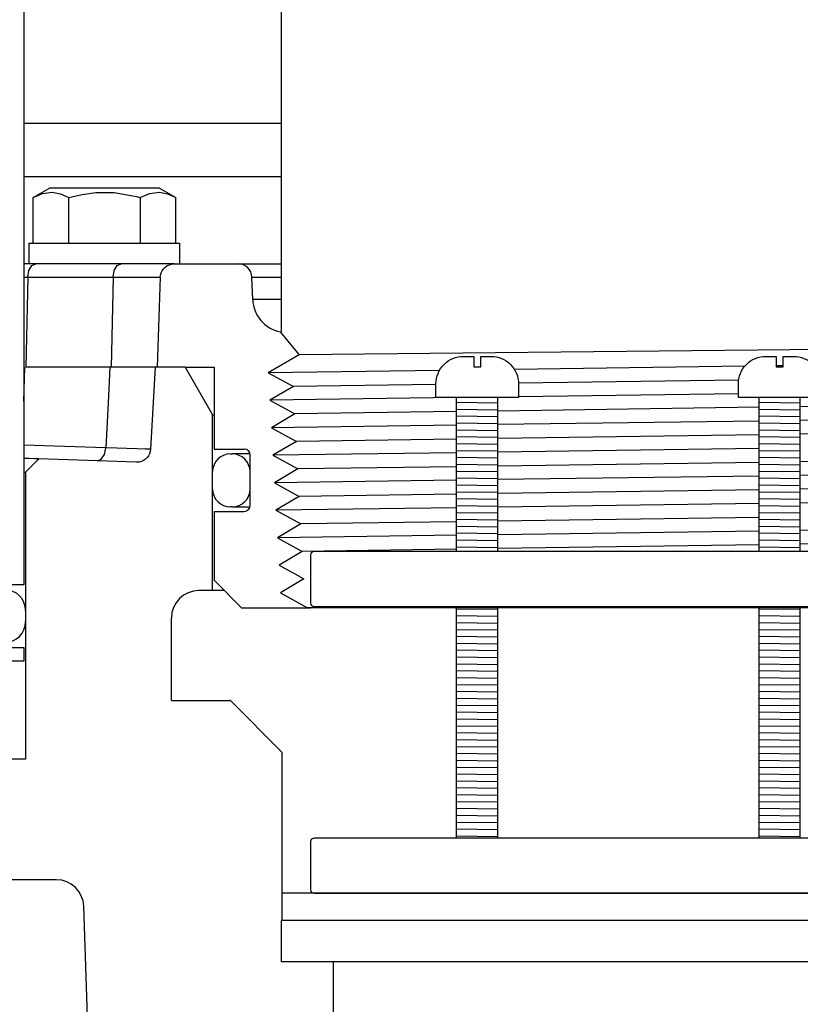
# Model space of a CAD drawing. Extents: x -169 to 6736, y -208 to 3022.
# Tile 263 of 656: x 1597.48 to 1601.03, y 969.82 to 974.29. Entities that reach past the tile are written whole.
import ezdxf

# ---------------------------------------------------------------- set-up
doc = ezdxf.new("R2010")
doc.units = 0
doc.header["$MEASUREMENT"] = 0
doc.header["$PDSIZE"] = 1
doc.layers.get('DEFPOINTS').update_dxf_attribs({"linetype": 'CONTINUOUS'})
for name, color, linetype in [('DIM', 3, 'CONTINUOUS'), ('GALV-4', 4, 'CONTINUOUS'), ('JACK-SCREW', 2, 'CONTINUOUS'), ('SPILL-BUCKET', 1, 'CONTINUOUS')]:
    doc.layers.add(name, color=color, linetype=linetype)
doc.styles.add('SIMPLEX', font='simplex')
doc.dimstyles.new('DIM64', dxfattribs={"dimscale": 64, "dimtxt": 0.09375, "dimasz": 0.09375, "dimexe": 0.0625, "dimexo": 0.0625, "dimgap": 0.046875, "dimtad": 1, "dimdec": 4, "dimzin": 3, "dimdsep": 46, "dimlunit": 4, "dimtxsty": 'SIMPLEX', "dimcen": 0, "dimclrd": 256, "dimclre": 256, "dimclrt": 256, "dimadec": 0, "dimazin": 0, "dimtfac": 1, "dimtdec": 4, "dimtmove": 0, "dimatfit": 3, "dimfxl": 1, "dimfrac": 2, "dimtolj": 1, "dimtzin": 0, "dimarcsym": 0})

# ---------------------------------------------------------------- blocks, each defined once
blk = doc.blocks.new('*D109')
at = {"layer": 'DEFPOINTS', "color": 0, "transparency": 16777216}
for p in [(1368.5861, 978.296), (2031.8114, 978.0147), (1368.5861, 700.5233)]:
    blk.add_point(p, dxfattribs=at)
at = {"layer": 'DIM', "lineweight": -2, "transparency": 16777216}
for p, q in [((1368.5861, 974.296), (1368.5861, 696.5233)), ((2031.8114, 974.0147), (2031.8114, 696.5233)), ((2025.8114, 700.5233), (1374.5861, 700.5233))]:
    blk.add_line(p, q, dxfattribs=at)
at = {"layer": 'DIM', "transparency": 16777216}
for points in [[(1374.5861, 701.5233), (1374.5861, 699.5233), (1368.5861, 700.5233)], [(2025.8114, 701.5233), (2025.8114, 699.5233), (2031.8114, 700.5233)]]:
    blk.add_solid(points, dxfattribs=at)
at = {"layer": 'DIM', "transparency": 16777216, "insert": (1700.1988, 708.0947), "char_height": 6, "attachment_point": 5, "style": 'SIMPLEX'}
blk.add_mtext('\\A1;55\'-3 1/4" (F.V. TANK SLAB)', dxfattribs=at)

msp = doc.modelspace()

# ---------------------------------------------------------------- linework, layer by layer
at = {"layer": 'GALV-4'}
msp.add_line((1598.67145, 974.36946), (1598.67145, 972.86965), dxfattribs=at)
at = {"layer": 'GALV-4', "linetype": 'Continuous'}
for p, q in [((1598.66794, 972.86965), (1598.73638, 972.78599)), ((1598.73638, 972.78599), (1598.75306, 972.7656)), ((1598.75306, 972.7656), (1598.61355, 972.6847)), ((1598.61355, 972.6847), (1598.7279, 972.62225)), ((1598.7279, 972.62225), (1598.62051, 972.55979)), ((1598.62051, 972.55979), (1598.73452, 972.49733)), ((1598.73452, 972.49733), (1598.62746, 972.43487)), ((1598.62746, 972.43487), (1598.74114, 972.37242)), ((1598.74114, 972.37242), (1598.63442, 972.30996)), ((1598.63442, 972.30996), (1598.74777, 972.2475)), ((1598.74777, 972.2475), (1598.64138, 972.18504)), ((1598.64138, 972.18504), (1598.75439, 972.12259)), ((1598.75439, 972.12259), (1598.64833, 972.06013)), ((1598.64833, 972.06013), (1598.76101, 971.99767)), ((1598.76101, 971.99767), (1598.65529, 971.93522)), ((1598.65529, 971.93522), (1598.76763, 971.87276)), ((1598.76763, 971.87276), (1598.66225, 971.8103)), ((1598.66225, 971.8103), (1598.77426, 971.74784)), ((1598.77426, 971.74784), (1598.66921, 971.68539)), ((1598.66921, 971.68539), (1598.79075, 971.61741)), ((1603.1795, 971.61741), (1598.79075, 971.61741))]:
    msp.add_line(p, q, dxfattribs=at)
at = {"layer": 'GALV-4', "color": 7, "linetype": 'Continuous'}
for p, q in [((1603.12495, 972.80962), (1598.75306, 972.7656)), ((1599.39085, 972.69521), (1598.61355, 972.6847)), ((1600.77711, 972.71396), (1599.73086, 972.69981)), ((1600.95115, 972.71631), (1600.9199, 972.71589)), ((1600.74921, 972.651), (1599.74968, 972.63678)), ((1599.37472, 972.63145), (1598.7279, 972.62225)), ((1599.46875, 972.57129), (1598.62051, 972.55979)), ((1600.74802, 972.58864), (1599.74972, 972.5751)), ((1600.84177, 972.5274), (1599.65597, 972.51048)), ((1602.21507, 972.54699), (1601.02927, 972.53007)), ((1599.46847, 972.5078), (1598.73452, 972.49733)), ((1602.21507, 972.48368), (1601.02927, 972.46755)), ((1599.46847, 972.44631), (1598.62746, 972.43487)), ((1600.84177, 972.465), (1599.65597, 972.44886)), ((1599.46847, 972.38283), (1598.74114, 972.37242)), ((1600.84177, 972.40248), (1599.65597, 972.38551)), ((1602.21507, 972.42214), (1601.02927, 972.40516)), ((1600.84177, 972.34008), (1599.65597, 972.3239)), ((1599.46847, 972.32134), (1598.63442, 972.30996)), ((1602.21507, 972.29728), (1601.02927, 972.28025)), ((1599.46847, 972.25785), (1598.74777, 972.2475)), ((1600.84177, 972.27756), (1599.65597, 972.26054)), ((1600.84177, 972.21516), (1599.65597, 972.19893)), ((1602.21507, 972.23395), (1601.02927, 972.21773)), ((1599.46847, 972.19636), (1598.64138, 972.18504)), ((1602.21507, 972.17242), (1601.02927, 972.15534)), ((1599.46847, 972.13287), (1598.75439, 972.12259)), ((1600.84177, 972.15265), (1599.65597, 972.13557)), ((1599.46847, 972.07139), (1598.64833, 972.06013)), ((1600.84177, 972.09024), (1599.65597, 972.07396)), ((1602.21507, 972.10909), (1601.02927, 972.09282)), ((1600.84177, 972.02773), (1599.65597, 972.0106)), ((1599.46847, 972.00789), (1598.76101, 971.99767)), ((1602.21507, 971.98423), (1601.02927, 971.96791)), ((1599.46847, 971.94641), (1598.65529, 971.93522)), ((1600.84177, 971.96532), (1599.65597, 971.94899)), ((1600.84177, 971.90281), (1599.65597, 971.88563)), ((1602.21507, 971.92271), (1601.02927, 971.90553)), ((1599.46847, 971.88291), (1598.76763, 971.87276))]:
    msp.add_line(p, q, dxfattribs=at)
at = {"layer": 'JACK-SCREW'}
for p, q in [((1599.46847, 971.87265), (1599.46847, 972.57129)), ((1599.65597, 971.87265), (1599.65597, 972.57129)), ((1600.84177, 971.87265), (1600.84177, 972.57129)), ((1601.02927, 971.87265), (1601.02927, 972.57129)), ((1599.46847, 970.57129), (1599.46847, 971.62265)), ((1599.65597, 970.57129), (1599.65597, 971.62265)), ((1600.84177, 970.57129), (1600.84177, 971.62265)), ((1601.02927, 970.57129), (1601.02927, 971.62265))]:
    msp.add_line(p, q, dxfattribs=at)
for points in [[(1599.74972, 972.63379), (1599.74972, 972.57129), (1599.37472, 972.57129), (1599.37472, 972.63379, -0.4142136), (1599.49972, 972.75879), (1599.54659, 972.75879), (1599.54659, 972.71192), (1599.57784, 972.71192), (1599.57784, 972.75879), (1599.62472, 972.75879, -0.4142136)], [(1601.12302, 972.63379), (1601.12302, 972.57129), (1600.74802, 972.57129), (1600.74802, 972.63379, -0.4142136), (1600.87302, 972.75879), (1600.9199, 972.75879), (1600.9199, 972.71192), (1600.95115, 972.71192), (1600.95115, 972.75879), (1600.99802, 972.75879, -0.4142136)]]:
    msp.add_lwpolyline(points, format="xyb", close=True, dxfattribs=at)
at = {"layer": 'JACK-SCREW', "color": 2, "linetype": 'Continuous'}
msp.add_lwpolyline([(1603.06534, 971.63827), (1603.06534, 971.85702, 0.4142136), (1603.04972, 971.87265), (1598.82133, 971.87265, 0.4142136), (1598.8057, 971.85702), (1598.8057, 971.63827, 0.4142136), (1598.82133, 971.62265), (1603.04972, 971.62265, 0.4142136)], format="xyb", close=True, dxfattribs=at)
msp.add_lwpolyline([(1601.75301, 970.57129), (1598.82133, 970.57129, 0.4142136), (1598.8057, 970.55567), (1598.8057, 970.33692, 0.4142136), (1598.82133, 970.32129), (1601.75301, 970.32129)], format="xyb", dxfattribs=at)
at = {"layer": 'SPILL-BUCKET', "linetype": 'Continuous'}
for p, q in [((1597.50399, 973.81724), (1597.50399, 972.10005)), ((1597.545, 973.47947), (1597.61971, 973.5226)), ((1597.545, 973.47947), (1597.5875, 973.49855)), ((1597.5875, 973.49855), (1597.63191, 973.50444)), ((1598.11937, 973.5226), (1597.61971, 973.5226)), ((1597.63191, 973.50444), (1597.66965, 973.49697)), ((1597.76824, 973.49436), (1597.831, 973.50306)), ((1597.831, 973.50306), (1597.91384, 973.50257)), ((1597.91384, 973.50257), (1597.99775, 973.48849)), ((1598.03181, 973.47947), (1598.07431, 973.49855)), ((1598.07431, 973.49855), (1598.11871, 973.50444)), ((1598.11871, 973.50444), (1598.15646, 973.49697)), ((1598.11937, 973.5226), (1598.19408, 973.47947)), ((1597.545, 973.27277), (1597.545, 973.47947)), ((1597.66965, 973.49697), (1597.70727, 973.47947)), ((1597.70727, 973.47947), (1597.76824, 973.49436)), ((1597.70727, 973.27277), (1597.70727, 973.47947)), ((1597.99775, 973.48849), (1598.01482, 973.48418)), ((1598.01482, 973.48418), (1598.03181, 973.47947)), ((1598.03181, 973.47947), (1598.03181, 973.27277)), ((1598.15646, 973.49697), (1598.19408, 973.47947)), ((1598.19408, 973.27277), (1598.19408, 973.47947)), ((1597.52827, 973.17884), (1597.52827, 973.27277)), ((1597.52827, 973.27277), (1598.21081, 973.27277)), ((1598.21081, 973.27277), (1598.21081, 973.17884)), ((1597.5298, 973.17884), (1597.50378, 973.17884)), ((1597.52135, 973.11856), (1597.52655, 973.14886)), ((1597.52655, 973.14886), (1597.5396, 973.17083)), ((1597.55715, 973.17884), (1597.5298, 973.17884)), ((1597.5396, 973.17083), (1597.55715, 973.17884)), ((1597.94467, 973.17884), (1597.55715, 973.17884)), ((1597.90886, 973.11856), (1597.91407, 973.14886)), ((1597.91407, 973.14886), (1597.92712, 973.17083)), ((1597.92712, 973.17083), (1597.94467, 973.17884)), ((1598.01763, 973.17884), (1597.94467, 973.17884)), ((1598.07975, 973.17884), (1598.01763, 973.17884)), ((1598.12935, 973.17884), (1598.07975, 973.17884)), ((1598.12661, 973.13742), (1598.13097, 973.14687)), ((1598.16511, 973.17884), (1598.12935, 973.17884)), ((1598.13097, 973.14687), (1598.13682, 973.15547)), ((1598.13682, 973.15547), (1598.1441, 973.16303)), ((1598.1441, 973.16303), (1598.15252, 973.16929)), ((1598.15252, 973.16929), (1598.15826, 973.17245)), ((1598.15826, 973.17245), (1598.1643, 973.175)), ((1598.1643, 973.175), (1598.17466, 973.1778)), ((1598.18607, 973.17884), (1598.16511, 973.17884)), ((1598.17466, 973.1778), (1598.18534, 973.17883)), ((1598.18534, 973.17883), (1598.18571, 973.17884)), ((1598.18571, 973.17884), (1598.18607, 973.17884)), ((1598.18607, 973.17884), (1598.47686, 973.17884)), ((1598.47686, 973.17884), (1598.67145, 973.17884)), ((1597.52135, 973.11856), (1597.51318, 972.71041)), ((1597.90886, 973.11856), (1597.90069, 972.71041)), ((1598.12295, 973.11856), (1598.10852, 972.71041)), ((1598.12295, 973.11856), (1598.12405, 973.12813)), ((1598.12405, 973.12813), (1598.12661, 973.13742)), ((1598.54282, 973.01725), (1598.53928, 973.11856)), ((1598.66794, 972.86965), (1598.67145, 972.86965)), ((1597.50379, 972.5543), (1597.50848, 972.71041)), ((1598.23579, 972.71041), (1597.51318, 972.71041)), ((1597.89425, 972.71041), (1597.88581, 972.54723)), ((1598.09996, 972.71041), (1598.08939, 972.52354)), ((1598.23579, 972.71041), (1598.36071, 972.49405)), ((1598.23579, 972.71041), (1598.3672, 972.71041)), ((1598.3672, 972.71041), (1598.3672, 972.33741)), ((1597.88581, 972.54723), (1597.87526, 972.3431)), ((1598.08939, 972.52354), (1598.07876, 972.33666)), ((1598.36071, 972.49405), (1598.36233, 972.49405)), ((1598.36071, 971.69535), (1598.36071, 972.49405)), ((1598.36233, 972.49405), (1598.36721, 972.49405)), ((1597.86903, 972.31293), (1597.87526, 972.3431)), ((1598.3672, 972.33741), (1598.50371, 972.33741)), ((1597.51632, 972.29476), (1597.50377, 972.29476)), ((1597.52765, 972.29476), (1597.50379, 972.2956)), ((1597.51129, 972.23231), (1597.57219, 972.29321)), ((1597.52765, 972.29476), (1597.51632, 972.29476)), ((1597.55232, 972.2939), (1597.52765, 972.29476)), ((1597.56721, 972.29338), (1597.55232, 972.2939)), ((1597.57219, 972.29321), (1597.56721, 972.29338)), ((1598.01292, 972.27782), (1597.57219, 972.29321)), ((1597.83731, 972.28395), (1597.85519, 972.29137)), ((1597.85519, 972.29137), (1597.86903, 972.31293)), ((1598.05548, 972.29182), (1598.0468, 972.28598)), ((1598.06308, 972.299), (1598.05548, 972.29182)), ((1598.06933, 972.30729), (1598.06308, 972.299)), ((1598.07412, 972.3165), (1598.06933, 972.30729)), ((1598.07729, 972.32639), (1598.07412, 972.3165)), ((1598.48641, 972.31568), (1598.4596, 972.31568)), ((1598.53088, 972.31568), (1598.48641, 972.31568)), ((1598.53159, 972.08249), (1598.53159, 972.30953)), ((1598.0199, 972.27795), (1598.01292, 972.27782)), ((1598.02683, 972.27882), (1598.0199, 972.27795)), ((1598.03711, 972.28158), (1598.02683, 972.27882)), ((1598.0468, 972.28598), (1598.03711, 972.28158)), ((1597.5038, 972.23231), (1597.50941, 972.23231)), ((1597.50941, 972.23231), (1597.51129, 972.23231)), ((1597.51129, 972.23231), (1597.51129, 970.93038)), ((1598.45064, 972.07584), (1598.4596, 972.07584)), ((1598.4596, 972.07584), (1598.48639, 972.07584)), ((1598.48639, 972.07584), (1598.53082, 972.07584)), ((1598.3672, 972.05461), (1598.3672, 971.74232)), ((1598.3672, 972.05461), (1598.50371, 972.05461)), ((1598.49212, 971.61741), (1598.3672, 971.74232)), ((1598.36071, 971.69535), (1598.29825, 971.69535)), ((1598.36666, 971.69535), (1598.36071, 971.69535)), ((1598.38451, 971.69535), (1598.36666, 971.69535)), ((1598.41417, 971.69535), (1598.38451, 971.69535)), ((1598.49212, 971.61741), (1598.8057, 971.61741)), ((1598.17333, 971.19569), (1598.17333, 971.57044)), ((1598.17333, 971.19569), (1598.43878, 971.19569)), ((1598.4397, 971.19569), (1598.43878, 971.19569)), ((1598.44248, 971.19569), (1598.4397, 971.19569)), ((1598.67498, 970.96148), (1598.44248, 971.19569)), ((1598.67498, 970.96148), (1598.67498, 970.19638)), ((1601.75301, 970.32129), (1598.67499, 970.32129)), ((1598.67299, 970.00901), (1598.67299, 970.19638)), ((1598.68807, 970.19638), (1598.67498, 970.19638)), ((1600.92782, 970.19638), (1598.68807, 970.19638)), ((1601.92843, 970.19638), (1600.92782, 970.19638)), ((1598.90983, 969.75752), (1598.90983, 970.00901))]:
    msp.add_line(p, q, dxfattribs=at)
at = {"layer": 'SPILL-BUCKET', "color": 7, "linetype": 'Continuous'}
for p, q in [((1597.5068, 973.81724), (1598.67145, 973.81724)), ((1597.5068, 973.57613), (1598.67145, 973.57613)), ((1598.53928, 973.11856), (1598.67145, 973.11856)), ((1598.67145, 973.01724), (1598.54282, 973.01724)), ((1599.46847, 972.55054), (1599.65597, 972.54787)), ((1599.46847, 972.51929), (1599.65597, 972.51662)), ((1600.84177, 972.55054), (1601.02927, 972.54787)), ((1600.84177, 972.51929), (1601.02927, 972.51662)), ((1599.46847, 972.48803), (1599.65597, 972.48537)), ((1600.84177, 972.48803), (1601.02927, 972.48537)), ((1599.46847, 972.45678), (1599.65597, 972.45411)), ((1599.46847, 972.42553), (1599.65597, 972.42286)), ((1600.84177, 972.45678), (1601.02927, 972.45411)), ((1600.84177, 972.42553), (1601.02927, 972.42286)), ((1599.46847, 972.39427), (1599.65597, 972.39161)), ((1600.84177, 972.39427), (1601.02927, 972.39161)), ((1599.46847, 972.36302), (1599.65597, 972.36035)), ((1600.84177, 972.36302), (1601.02927, 972.36035)), ((1598.44065, 972.31568), (1598.45064, 972.31568)), ((1598.4596, 972.31568), (1598.45064, 972.31568)), ((1599.46847, 972.33177), (1599.65597, 972.3291)), ((1599.46847, 972.30051), (1599.65597, 972.29785)), ((1600.84177, 972.33177), (1601.02927, 972.3291)), ((1600.84177, 972.30051), (1601.02927, 972.29785)), ((1599.46847, 972.26926), (1599.65597, 972.26659)), ((1600.84177, 972.26926), (1601.02927, 972.26659)), ((1598.36071, 972.15579), (1598.36071, 972.23573)), ((1598.53059, 972.15579), (1598.53059, 972.23573)), ((1598.53059, 972.23573), (1598.53084, 972.23573)), ((1598.53084, 972.23573), (1598.53159, 972.23573)), ((1599.46847, 972.23801), (1599.65597, 972.23534)), ((1599.46847, 972.20675), (1599.65597, 972.20409)), ((1600.84177, 972.23801), (1601.02927, 972.23534)), ((1600.84177, 972.20675), (1601.02927, 972.20409)), ((1599.46847, 972.1755), (1599.65597, 972.17283)), ((1600.84177, 972.1755), (1601.02927, 972.17283)), ((1598.53084, 972.15579), (1598.53059, 972.15579)), ((1598.53159, 972.15579), (1598.53084, 972.15579)), ((1599.46847, 972.14425), (1599.65597, 972.14158)), ((1599.46847, 972.113), (1599.65597, 972.11033)), ((1600.84177, 972.14425), (1601.02927, 972.14158)), ((1600.84177, 972.113), (1601.02927, 972.11033)), ((1598.45064, 972.07584), (1598.44065, 972.07584)), ((1599.46847, 972.08174), (1599.65597, 972.07907)), ((1600.84177, 972.08174), (1601.02927, 972.07907)), ((1599.46847, 972.05049), (1599.65597, 972.04782)), ((1600.84177, 972.05049), (1601.02927, 972.04782)), ((1599.46847, 972.01924), (1599.65597, 972.01657)), ((1599.46847, 971.98798), (1599.65597, 971.98532)), ((1600.84177, 972.01924), (1601.02927, 972.01657)), ((1600.84177, 971.98798), (1601.02927, 971.98532)), ((1599.46847, 971.95673), (1599.65597, 971.95406)), ((1600.84177, 971.95673), (1601.02927, 971.95406)), ((1599.46847, 971.92548), (1599.65597, 971.92281)), ((1599.46847, 971.89422), (1599.65597, 971.89156)), ((1600.84177, 971.92548), (1601.02927, 971.92281)), ((1600.84177, 971.89422), (1601.02927, 971.89156)), ((1597.51129, 971.60433), (1597.51129, 971.55436)), ((1599.46847, 971.61294), (1599.65597, 971.61028)), ((1599.46847, 971.58169), (1599.65597, 971.57902)), ((1600.84177, 971.61294), (1601.02927, 971.61028)), ((1600.84177, 971.58169), (1601.02927, 971.57902)), ((1599.46847, 971.55044), (1599.65597, 971.54777)), ((1600.84177, 971.55044), (1601.02927, 971.54777)), ((1599.46847, 971.51919), (1599.65597, 971.51652)), ((1599.46847, 971.48793), (1599.65597, 971.48526)), ((1600.84177, 971.51919), (1601.02927, 971.51652)), ((1600.84177, 971.48793), (1601.02927, 971.48526)), ((1599.46847, 971.45668), (1599.65597, 971.45401)), ((1600.84177, 971.45668), (1601.02927, 971.45401)), ((1599.46847, 971.42543), (1599.65597, 971.42276)), ((1600.84177, 971.42543), (1601.02927, 971.42276)), ((1599.46847, 971.39417), (1599.65597, 971.39151)), ((1599.46847, 971.36292), (1599.65597, 971.36025)), ((1600.84177, 971.39417), (1601.02927, 971.39151)), ((1600.84177, 971.36292), (1601.02927, 971.36025)), ((1599.46847, 971.33167), (1599.65597, 971.329)), ((1600.84177, 971.33167), (1601.02927, 971.329)), ((1599.46847, 971.30041), (1599.65597, 971.29775)), ((1599.46847, 971.26916), (1599.65597, 971.26649)), ((1600.84177, 971.30041), (1601.02927, 971.29775)), ((1600.84177, 971.26916), (1601.02927, 971.26649)), ((1599.46847, 971.23791), (1599.65597, 971.23524)), ((1600.84177, 971.23791), (1601.02927, 971.23524)), ((1599.46847, 971.20665), (1599.65597, 971.20399)), ((1599.46847, 971.1754), (1599.65597, 971.17273)), ((1600.84177, 971.20665), (1601.02927, 971.20399)), ((1600.84177, 971.1754), (1601.02927, 971.17273)), ((1599.46847, 971.14415), (1599.65597, 971.14148)), ((1600.84177, 971.14415), (1601.02927, 971.14148)), ((1599.46847, 971.11289), (1599.65597, 971.11023)), ((1600.84177, 971.11289), (1601.02927, 971.11023)), ((1599.46847, 971.08164), (1599.65597, 971.07897)), ((1599.46847, 971.05039), (1599.65597, 971.04772)), ((1600.84177, 971.08164), (1601.02927, 971.07897)), ((1600.84177, 971.05039), (1601.02927, 971.04772)), ((1599.46847, 971.01913), (1599.65597, 971.01647)), ((1600.84177, 971.01913), (1601.02927, 971.01647)), ((1599.46847, 970.98788), (1599.65597, 970.98521)), ((1599.46847, 970.95663), (1599.65597, 970.95396)), ((1600.84177, 970.98788), (1601.02927, 970.98521)), ((1600.84177, 970.95663), (1601.02927, 970.95396)), ((1599.46847, 970.92538), (1599.65597, 970.92271)), ((1600.84177, 970.92538), (1601.02927, 970.92271)), ((1599.46847, 970.89412), (1599.65597, 970.89145)), ((1599.46847, 970.86287), (1599.65597, 970.8602)), ((1600.84177, 970.89412), (1601.02927, 970.89145)), ((1600.84177, 970.86287), (1601.02927, 970.8602)), ((1599.46847, 970.83162), (1599.65597, 970.82895)), ((1600.84177, 970.83162), (1601.02927, 970.82895)), ((1599.46847, 970.80036), (1599.65597, 970.7977)), ((1600.84177, 970.80036), (1601.02927, 970.7977)), ((1599.46847, 970.76911), (1599.65597, 970.76644)), ((1599.46847, 970.73786), (1599.65597, 970.73519)), ((1600.84177, 970.76911), (1601.02927, 970.76644)), ((1600.84177, 970.73786), (1601.02927, 970.73519)), ((1599.46847, 970.7066), (1599.65597, 970.70394)), ((1600.84177, 970.7066), (1601.02927, 970.70394)), ((1599.46847, 970.67535), (1599.65597, 970.67268)), ((1599.46847, 970.6441), (1599.65597, 970.64143)), ((1600.84177, 970.67535), (1601.02927, 970.67268)), ((1600.84177, 970.6441), (1601.02927, 970.64143)), ((1599.46847, 970.61284), (1599.65597, 970.61018)), ((1600.84177, 970.61284), (1601.02927, 970.61018)), ((1599.46847, 970.58159), (1599.65597, 970.57892)), ((1600.84177, 970.58159), (1601.02927, 970.57892))]:
    msp.add_line(p, q, dxfattribs=at)
at = {"layer": 'SPILL-BUCKET', "color": 7}
for p, q in [((1597.50378, 973.11856), (1597.51251, 973.11856)), ((1597.51251, 973.11856), (1597.52135, 973.11856)), ((1597.52135, 973.11856), (1597.90886, 973.11856)), ((1597.90886, 973.11856), (1597.9727, 973.11856)), ((1597.9727, 973.11856), (1598.02729, 973.11856)), ((1598.02729, 973.11856), (1598.07123, 973.11856)), ((1598.07123, 973.11856), (1598.10339, 973.11856)), ((1598.10339, 973.11856), (1598.12295, 973.11856)), ((1597.87526, 972.3431), (1597.5038, 972.35607)), ((1597.9254, 972.34139), (1597.87526, 972.3431)), ((1597.96926, 972.33992), (1597.9254, 972.34139)), ((1598.01869, 972.33833), (1597.96926, 972.33992)), ((1598.05468, 972.33726), (1598.01869, 972.33833)), ((1598.07828, 972.33667), (1598.05468, 972.33726)), ((1598.07876, 972.33666), (1598.07729, 972.32639)), ((1598.07853, 972.33667), (1598.07828, 972.33667))]:
    msp.add_line(p, q, dxfattribs=at)
at = {"layer": 'SPILL-BUCKET', "color": 1, "linetype": 'Continuous'}
for p, q in [((1597.51129, 970.93038), (1597.4357, 970.93038)), ((1597.6506, 970.38209), (1597.38138, 970.38209)), ((1597.88901, 967.00939), (1597.77544, 970.26153))]:
    msp.add_line(p, q, dxfattribs=at)
at = {"layer": 'SPILL-BUCKET'}
msp.add_line((1603.16992, 970.00901), (1598.67299, 970.00901), dxfattribs=at)
at = {"layer": 'SPILL-BUCKET', "linetype": 'Continuous'}
for points in [[(1597.44134, 975.87141), (1597.50379, 975.80896), (1597.50379, 971.72175), (1597.31142, 971.72175)], [(1597.31142, 971.43694), (1597.50379, 971.43694), (1597.50379, 971.37449), (1597.44883, 971.37449)]]:
    msp.add_lwpolyline(points, dxfattribs=at)
for centre, radius, start, end in [((1598.47686, 973.11638), 0.06246, 2, 90), ((1598.69886, 973.0227), 0.15614, 182, 258.57727), ((1598.50371, 972.30953), 0.02788, 0, 90), ((1598.50371, 972.08249), 0.02788, 270, 0), ((1598.29825, 971.57044), 0.12491, 90, 180)]:
    msp.add_arc(centre, radius, start, end, dxfattribs=at)
at = {"layer": 'SPILL-BUCKET', "color": 7, "linetype": 'Continuous'}
for centre, radius, start, end in [((1598.44065, 972.23573), 0.07995, 90, 180), ((1598.45064, 972.23573), 0.07995, 0, 90), ((1598.44065, 972.15579), 0.07995, 180, 270), ((1598.45064, 972.15579), 0.07995, 270, 0), ((1597.41635, 971.60433), 0.09494, 0, 90), ((1597.41635, 971.55436), 0.09494, 270, 0)]:
    msp.add_arc(centre, radius, start, end, dxfattribs=at)
at = {"layer": 'SPILL-BUCKET', "color": 1, "linetype": 'Continuous'}
msp.add_arc((1597.6506, 970.25717), 0.12491, 2, 90, dxfattribs=at)

# ---------------------------------------------------------------- dimensions: what is measured, and where the dimension line sits
at = {"layer": 'DIM'}
dim = msp.add_linear_dim(base=(1368.58612, 700.52328), p1=(2031.81144, 978.01471), p2=(1368.58612, 978.29596), angle=180, text='<> (F.V. TANK SLAB)', dimstyle='DIM64', dxfattribs=at)
dim.commit()
dim.dimension.update_dxf_attribs({"geometry": '*D109', "text_midpoint": (1700.19878, 708.09471)})

doc.saveas('drawing.dxf')
